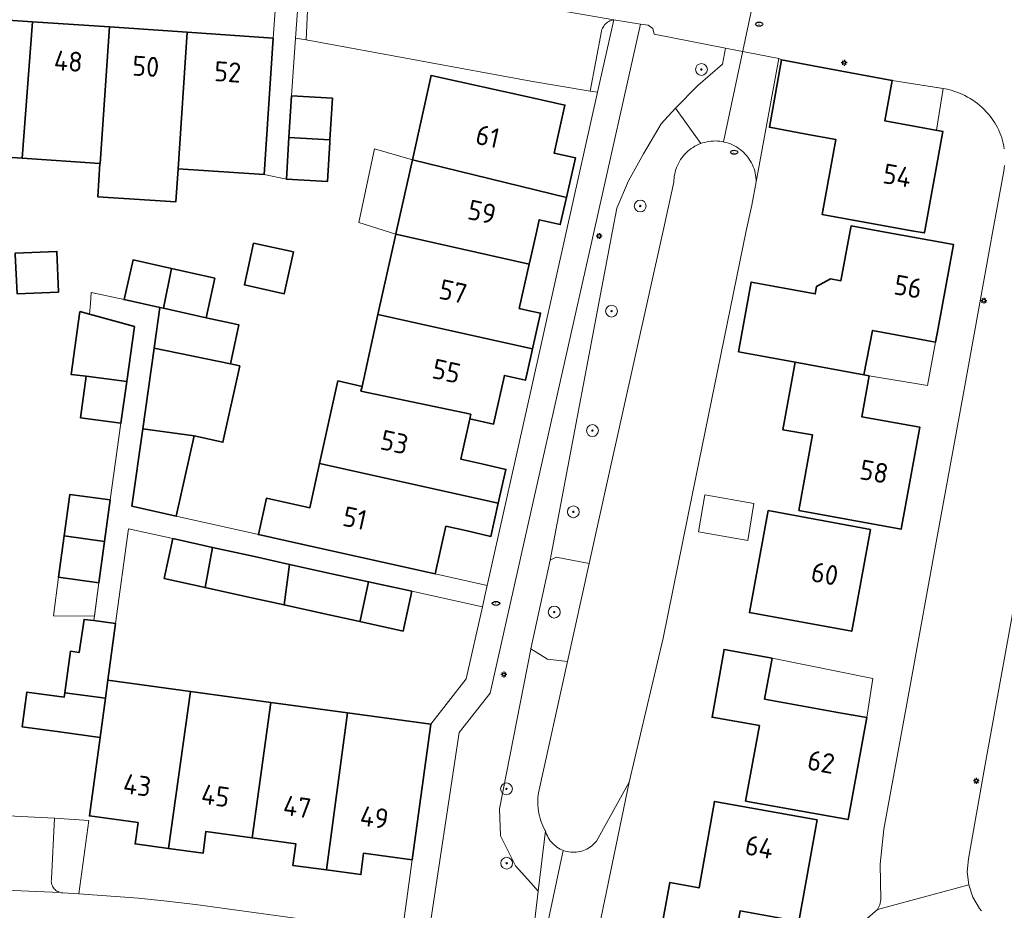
# Model space of a CAD drawing. Header units: metres. Extents: x 152610 to 160096, y 456114 to 462495.
# Tile 522 of 938: x 158465 to 158532, y 459954 to 460014. Entities that reach past the tile are written whole.
import ezdxf
from ezdxf.enums import TextEntityAlignment as Align

# ---------------------------------------------------------------- set-up
doc = ezdxf.new("R2010")
doc.units = ezdxf.units.M
doc.header["$LTSCALE"] = 0.5
doc.layers.get('0').update_dxf_attribs({"linetype": 'CONTINUOUS'})
for name, color, linetype, lineweight in [('B-PV-GK-BESCHOEIING-G', 251, 'GK-BESCHOEIING-SO', 18), ('B-PV-GR-BEPLANTING_CULTUUR_BODEMBEDEKKER-GV', 251, 'CONTINUOUS', 18), ('B-PV-GR-BEPLANTING_CULTUUR_BOSPLANTSOEN-GV', 251, 'CONTINUOUS', 18), ('B-PV-GR-BOOM-S', 251, 'CONTINUOUS', 25), ('B-PV-IE-MEUBILAIR-S', 251, 'CONTINUOUS', 25), ('B-PV-KW-KUNSTWERK_DUIKER-G', 251, 'CONTINUOUS', 18), ('B-PV-OG-BEBOUWING-GV', 6, 'CONTINUOUS', 35), ('B-PV-OG-BEBOUWING-T18', 1, 'CONTINUOUS', 18), ('B-PV-OG-BEBOUWING_OVERBOUWING-GV', 251, 'CONTINUOUS', 18), ('B-PV-OG-BEBOUWING_SCHUUR-GV', 251, 'CONTINUOUS', 18), ('B-PV-OG-TERREIN_BEGROEID-GV', 251, 'CONTINUOUS', 18), ('B-PV-OG-WATER_SLOOT-GV', 251, 'CONTINUOUS', 18), ('B-PV-VH-OPENVERHARDING_BETONSTRAATSTEEN-GV', 251, 'CONTINUOUS', 18), ('B-PV-VH-OPENVERHARDING_TEGEL-GV', 251, 'CONTINUOUS', 18)]:
    doc.layers.add(name, color=color, linetype=linetype, lineweight=lineweight)
doc.styles.add('NLCS-ISO', font='NLCS-ISO.ttf')
doc.styles.add('NLCS-ISO-M750-T18', font='NLCS-ISO.ttf', dxfattribs={"height": 1.35})
doc.linetypes.add('GK-BESCHOEIING-SO', pattern='A,18,-3,[1,NLCS.SHX,S=0.6,R=0,X=0,Y=0],-3', length=24)

# ---------------------------------------------------------------- blocks, each defined once
blk = doc.blocks.new('SIE-MEUBILAIR_PAAL_LICHTMAST-SO')
for points in [[(-0.62, 0), (-1, 0)], [(-0.71, 0.71), (-0.44, 0.44)], [(0, 1), (0, 0.62)], [(0.44, 0.44), (0.71, 0.71)], [(1, 0), (0.62, 0)], [(-0.71, -0.71), (-0.44, -0.44)], [(0, -0.62), (0, -1)], [(0.44, -0.44), (0.71, -0.71)]]:
    blk.add_lwpolyline(points)
blk.add_circle((0, 0), 0.5)
blk = doc.blocks.new('SIE-MEUBILAIR_PUT_RIOOLPUT-SO')
blk.add_ellipse((0, 0), major_axis=(1.25, 0), ratio=0.54)
at = {"style": 'NLCS-ISO'}
blk.add_text('ri', height=0.75, dxfattribs=at).set_placement((-0.04, 0.07), align=Align.MIDDLE_CENTER)
blk = doc.blocks.new('SGR-BOOM_GBKN-SO')
at = {"linetype": 'ByBlock', "lineweight": 18}
h = blk.add_hatch(color=0, dxfattribs=at)
h.dxf.hatch_style = 1
edge = h.paths.add_edge_path()
edge.add_arc((0, 0), 0.25, 0, 360)
at = {"color": 0, "linetype": 'ByBlock', "lineweight": 18}
for radius in [2, 0.25]:
    blk.add_circle((0, 0), radius, dxfattribs=at)
at = {"color": 0, "linetype": 'ByBlock', "lineweight": 18, "style": 'NLCS-ISO'}
blk.add_attdef('SOORT', (2.5, 0), '', height=1.5, dxfattribs=at)

msp = doc.modelspace()

# ---------------------------------------------------------------- linework, layer by layer
at = {"layer": 'B-PV-GK-BESCHOEIING-G', "flags": 128}
msp.add_lwpolyline([(158515.27, 460003.312), (158515.265, 460003.461), (158515.251, 460003.61), (158515.23, 460003.758), (158515.201, 460003.905), (158515.164, 460004.049), (158515.12, 460004.192), (158515.068, 460004.332), (158515.008, 460004.469), (158514.941, 460004.602), (158514.867, 460004.732), (158514.787, 460004.858), (158514.699, 460004.979), (158514.606, 460005.096), (158514.506, 460005.207), (158514.4, 460005.312), (158514.289, 460005.412), (158514.173, 460005.506), (158514.052, 460005.594), (158513.926, 460005.674), (158513.796, 460005.748), (158513.663, 460005.815), (158513.526, 460005.875), (158513.386, 460005.927), (158513.243, 460005.972), (158513.099, 460006.009), (158512.952, 460006.038), (158512.804, 460006.06), (158512.655, 460006.073), (158512.506, 460006.078), (158512.357, 460006.076), (158512.208, 460006.065), (158512.059, 460006.047), (158511.912, 460006.02), (158511.767, 460005.986), (158511.624, 460005.944), (158511.525, 460005.91), (158511.386, 460005.855), (158511.25, 460005.793), (158511.118, 460005.723), (158510.99, 460005.647), (158510.865, 460005.564), (158510.746, 460005.474), (158510.631, 460005.378), (158510.522, 460005.276), (158510.419, 460005.169), (158510.321, 460005.056), (158510.23, 460004.937), (158510.144, 460004.815), (158510.066, 460004.687), (158509.995, 460004.556), (158509.93, 460004.421), (158509.873, 460004.283), (158509.824, 460004.142), (158509.782, 460003.999), (158509.748, 460003.853), (158509.722, 460003.706), (158509.703, 460003.558), (158509.693, 460003.409), (158509.69, 460003.28), (158508.961, 460000), (158505.22, 459983.19), (158503.956, 459977.465), (158502.491, 459970.833), (158500.53, 459961.95), (158500.505, 459961.776), (158500.487, 459961.6), (158500.478, 459961.424), (158500.476, 459961.248), (158500.483, 459961.071), (158500.497, 459960.896), (158500.519, 459960.721), (158500.55, 459960.547), (158500.588, 459960.375), (158500.634, 459960.205), (158500.687, 459960.037), (158500.749, 459959.871), (158500.817, 459959.709), (158500.893, 459959.55), (158500.976, 459959.394), (158500.99, 459959.37), (158501.027, 459959.25), (158501.071, 459959.133), (158501.122, 459959.018), (158501.181, 459958.907), (158501.246, 459958.8), (158501.319, 459958.698), (158501.397, 459958.6), (158501.482, 459958.508), (158501.573, 459958.421), (158501.669, 459958.34), (158501.769, 459958.265), (158501.875, 459958.197), (158501.984, 459958.136), (158502.097, 459958.081), (158502.214, 459958.035), (158502.333, 459957.995), (158502.454, 459957.964), (158502.577, 459957.94), (158502.702, 459957.924), (158502.827, 459957.916), (158502.953, 459957.916), (158503.078, 459957.924), (158503.202, 459957.94), (158503.325, 459957.964), (158503.447, 459957.995), (158503.566, 459958.034), (158503.682, 459958.081), (158503.796, 459958.135), (158503.905, 459958.197), (158504.01, 459958.265), (158504.111, 459958.339), (158504.207, 459958.42), (158504.298, 459958.507), (158504.382, 459958.6), (158504.44, 459958.67), (158506.66, 459962.66), (158508.97, 459972.41), (158510.96, 459982.2), (158514.593, 460000), (158514.98, 460001.74)], close=True, dxfattribs=at)
at = {"layer": 'B-PV-GR-BEPLANTING_CULTUUR_BODEMBEDEKKER-GV', "flags": 128}
msp.add_lwpolyline([(158470.07, 459960.077), (158467.75, 459960.23), (158467.539, 459956.118), (158467.529, 459956.038), (158467.527, 459955.958), (158467.532, 459955.878), (158467.546, 459955.799), (158467.568, 459955.722), (158467.597, 459955.647), (158467.633, 459955.575), (158467.676, 459955.507), (158467.726, 459955.444), (158467.782, 459955.387), (158467.843, 459955.335), (158467.91, 459955.289), (158467.98, 459955.251), (158468.054, 459955.219), (158468.13, 459955.195), (158468.209, 459955.179), (158468.289, 459955.17), (158468.3, 459955.17), (158469.391, 459955.094)], close=True, dxfattribs=at)
at = {"layer": 'B-PV-GR-BEPLANTING_CULTUUR_BOSPLANTSOEN-GV', "flags": 128}
for points in [[(158516.81, 460011.66), (158513.187, 460012.367), (158512.98, 460011.272), (158511.311, 460009.845), (158509.799, 460008.297), (158511.525, 460005.91), (158511.624, 460005.944), (158511.767, 460005.986), (158511.912, 460006.02), (158512.059, 460006.047), (158512.208, 460006.065), (158512.357, 460006.076), (158512.506, 460006.078), (158512.655, 460006.073), (158512.804, 460006.06), (158512.952, 460006.038), (158513.098, 460006.009), (158513.243, 460005.972), (158513.386, 460005.927), (158513.526, 460005.875), (158513.663, 460005.815), (158513.796, 460005.748), (158513.926, 460005.674), (158514.052, 460005.594), (158514.173, 460005.506), (158514.289, 460005.412), (158514.4, 460005.313), (158514.506, 460005.207), (158514.606, 460005.096), (158514.699, 460004.979), (158514.787, 460004.858), (158514.867, 460004.732), (158514.941, 460004.602), (158515.008, 460004.469), (158515.068, 460004.332), (158515.12, 460004.192), (158515.164, 460004.049), (158515.201, 460003.905), (158515.23, 460003.758), (158515.251, 460003.61), (158515.265, 460003.461), (158515.27, 460003.312)], [(158503.956, 459977.465), (158501.729, 459977.898), (158501.314, 459977.683), (158500.006, 459971.69), (158501.13, 459970.982), (158502.491, 459970.833)]]:
    msp.add_lwpolyline(points, close=True, dxfattribs=at)
msp.add_lwpolyline([(158504.12, 459950.35), (158506.66, 459962.66), (158504.44, 459958.67), (158504.382, 459958.6), (158504.298, 459958.507), (158504.207, 459958.42), (158504.111, 459958.339), (158504.01, 459958.265), (158503.905, 459958.197), (158503.795, 459958.135), (158503.682, 459958.081), (158503.566, 459958.034), (158503.447, 459957.995), (158503.325, 459957.964), (158503.202, 459957.94), (158503.078, 459957.924), (158502.953, 459957.916), (158502.827, 459957.916), (158502.702, 459957.924), (158502.578, 459957.94), (158502.454, 459957.964), (158502.333, 459957.995), (158502.214, 459958.035), (158502.097, 459958.082), (158501.984, 459958.136), (158501.875, 459958.197), (158501.769, 459958.265), (158501.669, 459958.34), (158501.573, 459958.421), (158501.482, 459958.508), (158501.398, 459958.6), (158501.319, 459958.698), (158501.247, 459958.8), (158501.181, 459958.907), (158501.122, 459959.018), (158501.071, 459959.133), (158501.027, 459959.25), (158500.99, 459959.37), (158500.505, 459955.291), (158500, 459951.049)], dxfattribs=at)
at = {"layer": 'B-PV-KW-KUNSTWERK_DUIKER-G', "flags": 128}
for points in [[(158660.307, 460000), (158660.168, 460001.264), (158607.831, 460010.456), (158559.804, 460018.891), (158517.369, 460026.344), (158513.049, 460006.019)], [(158502.203, 459958.038), (158500, 459947.741)]]:
    msp.add_lwpolyline(points, dxfattribs=at)
at = {"layer": 'B-PV-OG-BEBOUWING-GV', "flags": 128}
for points in [[(158466.241, 460014.155), (158460.581, 460014.538), (158460.139, 460005.27), (158465.553, 460004.905)], [(158471.46, 460013.802), (158466.241, 460014.155), (158465.553, 460004.905), (158470.816, 460004.55), (158470.83, 460004.549)], [(158476.728, 460013.445), (158471.46, 460013.802), (158470.83, 460004.549), (158470.816, 460004.55), (158470.666, 460002.305), (158475.954, 460001.948), (158476.115, 460004.193), (158476.108, 460004.193)], [(158482.56, 460013.05), (158476.728, 460013.445), (158476.108, 460004.193), (158476.115, 460004.193), (158481.94, 460003.8)], [(158519.49, 460011.11), (158516.991, 460011.565), (158516.161, 460007.005), (158518.66, 460006.55), (158520.66, 460006.19), (158519.74, 460001.09), (158525.817, 460000), (158526.65, 459999.85), (158526.678, 460000), (158527.91, 460006.73), (158523.99, 460007.44), (158524.48, 460010.18)], [(158500, 460009.022), (158493.25, 460010.52), (158491.978, 460004.792), (158502.414, 460002.254), (158503.02, 460004.94), (158501.58, 460005.26), (158502.31, 460008.51)], [(158486.56, 460008.97), (158483.79, 460009.13), (158483.624, 460006.311), (158486.395, 460006.15)], [(158486.395, 460006.15), (158483.624, 460006.311), (158483.458, 460003.49), (158486.23, 460003.33), (158486.385, 460005.969)], [(158502.414, 460002.254), (158491.978, 460004.792), (158490.913, 460000), (158490.862, 459999.772), (158499.896, 459997.744), (158500, 459998.205), (158500.404, 460000), (158500.57, 460000.74), (158502, 460000.42)], [(158517.91, 459991.1), (158522.558, 459990.237), (158523.152, 459993.247), (158527.413, 459992.457), (158527.585, 459993.4), (158528.62, 459999.07), (158523.508, 460000), (158521.69, 460000.33), (158521.629, 460000), (158521.004, 459996.609), (158520.302, 459996.739), (158519.357, 459996.233), (158519.263, 459995.723), (158516.406, 459996.25), (158514.926, 459996.519), (158514.07, 459991.802), (158515.55, 459991.533)], [(158499.896, 459997.744), (158490.862, 459999.772), (158489.65, 459994.322), (158500.116, 459992), (158500.66, 459994.42), (158500, 459994.566), (158499.22, 459994.74)], [(158483.92, 459998.57), (158481.22, 459999.15), (158480.609, 459996.329), (158483.304, 459995.731)], [(158468.02, 459995.84), (158467.9, 459998.6), (158465.075, 459998.48), (158465.068, 459998.383), (158465.217, 459995.721)], [(158475.656, 459997.453), (158473.06, 459998.03), (158472.45, 459995.34), (158474.883, 459994.803), (158475.116, 459994.751)], [(158478.6, 459996.8), (158475.656, 459997.453), (158475.116, 459994.751), (158478.02, 459994.11)], [(158474.883, 459994.803), (158474.495, 459992.06), (158479.654, 459990.981), (158480.236, 459993.621), (158480.033, 459993.666), (158478.02, 459994.11), (158475.116, 459994.751)], [(158469.456, 459994.528), (158468.864, 459990.272), (158469.895, 459990.144), (158472.635, 459989.803), (158473.151, 459993.511), (158470.111, 459994.348)], [(158500.116, 459992), (158489.65, 459994.322), (158488.569, 459989.46), (158488.496, 459989.13), (158495.936, 459987.573), (158495.869, 459987.271), (158497.48, 459986.91), (158498.21, 459990.2), (158499.64, 459989.88), (158500, 459991.483)], [(158480.302, 459990.845), (158479.654, 459990.981), (158474.495, 459992.06), (158473.723, 459986.597), (158477.2, 459986.113), (158479.152, 459985.68)], [(158522.92, 459990.17), (158522.558, 459990.237), (158517.91, 459991.1), (158517.08, 459986.53), (158519.09, 459986.17), (158518.16, 459981.06), (158525.08, 459979.79), (158526.35, 459986.69), (158522.42, 459987.41)], [(158472.635, 459989.803), (158469.895, 459990.144), (158469.51, 459987.34), (158472.24, 459986.96)], [(158488.569, 459989.46), (158486.94, 459989.83), (158485.693, 459984.23), (158497.801, 459981.545), (158498.31, 459983.836), (158496.69, 459984.21), (158495.26, 459984.54), (158495.869, 459987.271), (158495.936, 459987.573), (158488.496, 459989.13)], [(158477.2, 459986.113), (158473.723, 459986.597), (158472.98, 459981.34), (158475.992, 459980.669)], [(158497.801, 459981.545), (158485.693, 459984.23), (158485.025, 459981.23), (158482.097, 459981.882), (158481.552, 459979.432), (158484.48, 459978.78), (158493.53, 459976.76), (158494.25, 459979.99), (158495.68, 459979.67), (158497.304, 459979.306)], [(158471.52, 459981.77), (158468.79, 459982.15), (158468.4, 459979.347), (158471.136, 459978.965)], [(158523, 459979.77), (158516.08, 459981.05), (158514.81, 459974.14), (158521.74, 459972.88)], [(158471.136, 459978.965), (158468.4, 459979.347), (158468.01, 459976.54), (158470.752, 459976.16)], [(158478.454, 459978.559), (158475.76, 459979.15), (158475.17, 459976.45), (158477.94, 459975.842)], [(158481.28, 459977.94), (158478.454, 459978.559), (158477.94, 459975.842), (158480.68, 459975.24), (158483.291, 459974.667), (158483.666, 459977.411)], [(158486.42, 459976.8), (158483.666, 459977.411), (158483.291, 459974.667), (158485.83, 459974.11), (158488.428, 459973.536), (158488.435, 459973.591), (158489.013, 459976.233)], [(158491.95, 459975.59), (158489.013, 459976.233), (158488.435, 459973.591), (158488.428, 459973.536), (158491.35, 459972.89)], [(158471.872, 459973.401), (158470.4, 459973.598), (158469.741, 459973.686), (158469.406, 459971.44), (158468.82, 459971.527), (158468.443, 459968.72), (158471.192, 459968.345), (158471.359, 459969.57)], [(158516.351, 459971.052), (158513.088, 459971.653), (158512.279, 459967.053), (158515.48, 459966.49), (158514.55, 459961.38), (158521.49, 459960.13), (158522.76, 459967.03), (158521.039, 459967.343), (158515.84, 459968.29)], [(158476.961, 459968.807), (158471.359, 459969.57), (158471.192, 459968.345), (158470.83, 459965.69), (158470.11, 459960.38), (158473.4, 459959.93), (158473.2, 459958.48), (158475.473, 459958.169)], [(158471.192, 459968.345), (158468.443, 459968.72), (158468.392, 459968.416), (158465.874, 459968.762), (158465.552, 459966.416), (158468.07, 459966.07), (158470.83, 459965.69)], [(158482.39, 459968.067), (158476.961, 459968.807), (158475.473, 459958.169), (158477.8, 459957.85), (158477.99, 459959.31), (158481.136, 459958.882)], [(158487.593, 459967.358), (158482.39, 459968.067), (158481.136, 459958.882), (158484.09, 459958.48), (158483.89, 459957.02), (158486.155, 459956.715)], [(158493.23, 459966.59), (158487.593, 459967.358), (158486.155, 459956.715), (158488.49, 459956.4), (158488.68, 459957.85), (158491.97, 459957.41)], [(158519.4, 459960.12), (158512.44, 459961.36), (158511.4, 459955.5), (158509.41, 459955.86), (158508.72, 459952.06), (158508.388, 459950.184), (158512.444, 459950.212), (158513.52, 459950.219), (158513.529, 459950.272), (158513.69, 459951.18), (158514.17, 459953.94), (158518.16, 459953.23)]]:
    msp.add_lwpolyline(points, close=True, dxfattribs=at)
at = {"layer": 'B-PV-OG-BEBOUWING_OVERBOUWING-GV', "flags": 128}
for points in [[(158527.919, 460009.627), (158524.48, 460010.18), (158523.99, 460007.44), (158527.483, 460006.807)], [(158491.978, 460004.792), (158489.421, 460005.55), (158488.362, 460000.551), (158490.862, 459999.772), (158490.913, 460000)], [(158527.413, 459992.457), (158523.152, 459993.247), (158522.558, 459990.237), (158522.92, 459990.17), (158526.875, 459989.52)], [(158470.752, 459976.16), (158468.01, 459976.54), (158467.678, 459973.922), (158470.442, 459973.902)], [(158523.157, 459969.679), (158516.351, 459971.052), (158515.84, 459968.29), (158521.039, 459967.343), (158522.76, 459967.03)]]:
    msp.add_lwpolyline(points, close=True, dxfattribs=at)
at = {"layer": 'B-PV-OG-BEBOUWING_SCHUUR-GV', "flags": 128}
msp.add_lwpolyline([(158515.117, 459981.528), (158511.781, 459982.118), (158511.359, 459979.623), (158514.694, 459979.033)], close=True, dxfattribs=at)
at = {"layer": 'B-PV-OG-TERREIN_BEGROEID-GV', "flags": 128}
for points in [[(158484.474, 460017.97), (158484.43, 460017.99), (158484.066, 460013.047), (158484.795, 460012.922), (158484.968, 460016.873), (158484.987, 460016.958), (158484.998, 460017.044), (158485.001, 460017.131), (158484.997, 460017.218), (158484.984, 460017.304), (158484.963, 460017.388), (158484.935, 460017.47), (158484.899, 460017.549), (158484.857, 460017.625), (158484.807, 460017.696), (158484.751, 460017.763), (158484.689, 460017.824), (158484.622, 460017.879), (158484.55, 460017.928)], [(158511.525, 460005.91), (158509.799, 460008.297), (158508.835, 460007.248), (158507.628, 460005.216), (158506.616, 460003.391), (158505.829, 460001.535), (158505.538, 460000), (158501.314, 459977.683), (158501.729, 459977.898), (158503.956, 459977.465), (158505.22, 459983.19), (158508.961, 460000), (158509.69, 460003.28), (158509.693, 460003.409), (158509.703, 460003.558), (158509.722, 460003.706), (158509.748, 460003.854), (158509.782, 460003.999), (158509.824, 460004.142), (158509.873, 460004.283), (158509.93, 460004.421), (158509.995, 460004.556), (158510.066, 460004.687), (158510.144, 460004.815), (158510.229, 460004.938), (158510.321, 460005.056), (158510.419, 460005.169), (158510.522, 460005.276), (158510.631, 460005.378), (158510.746, 460005.474), (158510.865, 460005.564), (158510.99, 460005.647), (158511.118, 460005.723), (158511.25, 460005.793), (158511.386, 460005.855)], [(158501.13, 459970.982), (158500.006, 459971.69), (158500, 459971.66), (158497.871, 459960.861), (158497.94, 459959.031), (158498.96, 459956.991), (158500, 459955.847), (158500.505, 459955.291), (158500.99, 459959.37), (158500.976, 459959.394), (158500.893, 459959.55), (158500.817, 459959.709), (158500.749, 459959.872), (158500.687, 459960.037), (158500.634, 459960.205), (158500.588, 459960.375), (158500.55, 459960.547), (158500.519, 459960.721), (158500.497, 459960.896), (158500.483, 459961.071), (158500.476, 459961.248), (158500.478, 459961.424), (158500.487, 459961.6), (158500.505, 459961.775), (158500.53, 459961.95), (158502.491, 459970.833)]]:
    msp.add_lwpolyline(points, close=True, dxfattribs=at)
msp.add_lwpolyline([(158500, 459951.049), (158500.505, 459955.291), (158500, 459955.847), (158498.96, 459956.991), (158497.94, 459959.031), (158497.871, 459960.861), (158500, 459971.66), (158500.006, 459971.69), (158501.314, 459977.683), (158505.538, 460000), (158505.829, 460001.535), (158506.616, 460003.391), (158507.628, 460005.216), (158508.835, 460007.248), (158509.799, 460008.297), (158511.311, 460009.845), (158512.98, 460011.272), (158513.187, 460012.367), (158508.36, 460013.31), (158508.272, 460013.694), (158507.95, 460013.92), (158507.43, 460014), (158504.283, 460000), (158500, 459980.954), (158497.24, 459968.68), (158495.15, 459966.03), (158493.06, 459952.12)], dxfattribs=at)
at = {"layer": 'B-PV-OG-WATER_SLOOT-GV', "flags": 128}
msp.add_lwpolyline([(158512.655, 460006.073), (158512.506, 460006.078), (158512.357, 460006.076), (158512.208, 460006.065), (158512.059, 460006.047), (158511.912, 460006.02), (158511.767, 460005.986), (158511.624, 460005.944), (158511.525, 460005.91), (158511.386, 460005.855), (158511.25, 460005.793), (158511.118, 460005.723), (158510.99, 460005.647), (158510.865, 460005.564), (158510.746, 460005.474), (158510.631, 460005.378), (158510.522, 460005.276), (158510.419, 460005.169), (158510.321, 460005.056), (158510.229, 460004.938), (158510.144, 460004.815), (158510.066, 460004.687), (158509.995, 460004.556), (158509.93, 460004.421), (158509.873, 460004.283), (158509.824, 460004.142), (158509.782, 460003.999), (158509.748, 460003.854), (158509.722, 460003.706), (158509.703, 460003.558), (158509.693, 460003.409), (158509.69, 460003.28), (158508.961, 460000), (158505.22, 459983.19), (158503.956, 459977.465), (158502.491, 459970.833), (158500.53, 459961.95), (158500.505, 459961.775), (158500.487, 459961.6), (158500.478, 459961.424), (158500.476, 459961.248), (158500.483, 459961.071), (158500.497, 459960.896), (158500.519, 459960.721), (158500.55, 459960.547), (158500.588, 459960.375), (158500.634, 459960.205), (158500.687, 459960.037), (158500.749, 459959.872), (158500.817, 459959.709), (158500.893, 459959.55), (158500.976, 459959.394), (158500.99, 459959.37), (158501.027, 459959.25), (158501.071, 459959.133), (158501.122, 459959.018), (158501.181, 459958.907), (158501.247, 459958.8), (158501.319, 459958.698), (158501.398, 459958.6), (158501.482, 459958.508), (158501.573, 459958.421), (158501.669, 459958.34), (158501.769, 459958.265), (158501.875, 459958.197), (158501.984, 459958.136), (158502.097, 459958.082), (158502.214, 459958.035), (158502.333, 459957.995), (158502.454, 459957.964), (158502.578, 459957.94), (158502.702, 459957.924), (158502.827, 459957.916), (158502.953, 459957.916), (158503.078, 459957.924), (158503.202, 459957.94), (158503.325, 459957.964), (158503.447, 459957.995), (158503.566, 459958.034), (158503.682, 459958.081), (158503.795, 459958.135), (158503.905, 459958.197), (158504.01, 459958.265), (158504.111, 459958.339), (158504.207, 459958.42), (158504.298, 459958.507), (158504.382, 459958.6), (158504.44, 459958.67), (158506.66, 459962.66), (158508.97, 459972.41), (158510.96, 459982.2), (158514.593, 460000), (158514.98, 460001.74), (158515.27, 460003.312), (158515.265, 460003.461), (158515.251, 460003.61), (158515.23, 460003.758), (158515.201, 460003.905), (158515.164, 460004.049), (158515.12, 460004.192), (158515.068, 460004.332), (158515.008, 460004.469), (158514.941, 460004.602), (158514.867, 460004.732), (158514.787, 460004.858), (158514.699, 460004.979), (158514.606, 460005.096), (158514.506, 460005.207), (158514.4, 460005.313), (158514.289, 460005.412), (158514.173, 460005.506), (158514.052, 460005.594), (158513.926, 460005.674), (158513.796, 460005.748), (158513.663, 460005.815), (158513.526, 460005.875), (158513.386, 460005.927), (158513.243, 460005.972), (158513.098, 460006.009), (158512.952, 460006.038), (158512.804, 460006.06)], close=True, dxfattribs=at)
at = {"layer": 'B-PV-VH-OPENVERHARDING_BETONSTRAATSTEEN-GV', "flags": 128}
for points in [[(158484.968, 460016.873), (158484.795, 460012.922), (158500, 460010.132), (158504.018, 460009.462), (158504.78, 460013.51), (158504.788, 460013.539), (158504.815, 460013.625), (158504.851, 460013.709), (158504.894, 460013.788), (158504.943, 460013.864), (158504.999, 460013.935), (158505.061, 460014.001), (158505.129, 460014.062), (158505.202, 460014.116), (158505.279, 460014.163), (158505.36, 460014.204), (158505.444, 460014.237), (158505.531, 460014.262), (158505.62, 460014.28), (158500, 460015.264)], [(158500, 460015.264), (158505.62, 460014.28), (158507.43, 460014), (158507.95, 460013.92), (158508.272, 460013.694), (158508.36, 460013.31), (158513.187, 460012.367), (158516.81, 460011.66), (158516.991, 460011.565), (158519.49, 460011.11), (158524.48, 460010.18), (158528.21, 460009.58), (158528.27, 460009.566), (158528.466, 460009.516), (158528.659, 460009.458), (158528.85, 460009.392), (158529.038, 460009.319), (158529.223, 460009.238), (158529.405, 460009.15), (158529.584, 460009.056), (158529.758, 460008.953), (158529.928, 460008.845), (158530.094, 460008.729), (158530.255, 460008.607), (158530.411, 460008.479), (158530.562, 460008.345), (158530.707, 460008.205), (158530.847, 460008.059), (158530.981, 460007.908), (158531.109, 460007.751), (158531.23, 460007.59), (158531.316, 460007.47), (158531.42, 460007.313), (158531.518, 460007.15), (158531.609, 460006.984), (158531.693, 460006.814), (158531.77, 460006.641), (158531.839, 460006.465), (158531.901, 460006.286), (158531.955, 460006.104), (158532.001, 460005.92), (158532.04, 460005.735), (158532.071, 460005.548)], [(158532.088, 460004.414), (158532.063, 460004.227), (158532.03, 460004.04), (158531.296, 460000), (158531.09, 459998.87), (158529.3, 459989), (158527.5, 459979.16), (158525.71, 459969.33), (158523.92, 459959.49), (158523.672, 459957.106), (158523.7, 459954.71), (158523.649, 459954.351), (158523.48, 459954.03), (158527.161, 459955.03), (158529.659, 459955.708), (158529.561, 459956.589), (158529.65, 459957.47), (158530.77, 459963.86), (158533.22, 459977.29)], [(158446.372, 459956.122), (158468.13, 459955.195), (158468.054, 459955.219), (158467.98, 459955.251), (158467.91, 459955.289), (158467.843, 459955.335), (158467.782, 459955.387), (158467.726, 459955.444), (158467.676, 459955.507), (158467.633, 459955.575), (158467.597, 459955.647), (158467.568, 459955.722), (158467.546, 459955.799), (158467.532, 459955.878), (158467.527, 459955.958), (158467.529, 459956.038), (158467.539, 459956.118), (158467.75, 459960.23), (158447.51, 459961.23)], [(158491.28, 459952.45), (158477.282, 459954.384), (158475.353, 459954.613), (158473.42, 459954.81), (158469.391, 459955.094), (158468.3, 459955.17), (158468.289, 459955.17), (158468.209, 459955.179), (158468.13, 459955.195), (158446.372, 459956.122), (158445.27, 459956.17), (158444.42, 459956.156), (158443.57, 459956.136), (158442.875, 459956.116), (158442.181, 459956.092), (158436.749, 459955.97), (158431.318, 459955.807), (158425.889, 459955.602), (158420.461, 459955.356), (158420.151, 459955.319), (158403.891, 459953.405)], [(158530.519, 459953.938), (158530.394, 459954.098), (158529.941, 459954.864), (158529.659, 459955.708), (158527.161, 459955.03), (158523.48, 459954.03), (158522.814, 459953.454)]]:
    msp.add_lwpolyline(points, dxfattribs=at)
at = {"layer": 'B-PV-VH-OPENVERHARDING_TEGEL-GV', "flags": 128}
for points in [[(158484.43, 460017.99), (158482.92, 460018.05), (158482.56, 460013.05), (158481.94, 460003.8), (158483.458, 460003.49), (158483.624, 460006.311), (158483.79, 460009.13), (158484.066, 460013.047)], [(158507.43, 460014), (158505.62, 460014.28), (158504.522, 460009.379), (158502.424, 460000), (158500, 459989.171), (158497.046, 459975.973), (158496.891, 459975.285), (158496.721, 459974.523), (158495.63, 459969.65), (158493.23, 459966.59), (158491.97, 459957.41), (158491.28, 459952.45), (158493.06, 459952.12), (158495.15, 459966.03), (158497.24, 459968.68), (158500, 459980.954), (158504.283, 460000)], [(158504.522, 460009.379), (158505.62, 460014.28), (158505.531, 460014.262), (158505.444, 460014.237), (158505.36, 460014.204), (158505.279, 460014.163), (158505.202, 460014.116), (158505.129, 460014.062), (158505.061, 460014.001), (158504.999, 460013.935), (158504.943, 460013.864), (158504.894, 460013.788), (158504.851, 460013.709), (158504.815, 460013.625), (158504.788, 460013.539), (158504.78, 460013.51), (158504.018, 460009.462)], [(158472.45, 459995.34), (158470.235, 459995.812), (158470.173, 459995.075), (158470.111, 459994.348), (158473.151, 459993.511), (158472.635, 459989.803), (158472.24, 459986.96), (158471.52, 459981.77), (158471.136, 459978.965), (158470.752, 459976.16), (158470.4, 459973.598), (158471.872, 459973.401), (158472.754, 459979.807), (158475.76, 459979.15), (158478.454, 459978.559), (158481.28, 459977.94), (158483.666, 459977.411), (158486.42, 459976.8), (158489.013, 459976.233), (158491.95, 459975.59), (158496.721, 459974.523), (158496.891, 459975.285), (158497.046, 459975.973), (158493.53, 459976.76), (158484.48, 459978.78), (158481.552, 459979.432), (158475.992, 459980.669), (158472.98, 459981.34), (158473.723, 459986.597), (158474.495, 459992.06), (158474.883, 459994.803)]]:
    msp.add_lwpolyline(points, close=True, dxfattribs=at)

# ---------------------------------------------------------------- block references
at = {"layer": 'B-PV-GR-BOOM-S', "xscale": 0.2, "yscale": 0.2, "zscale": 0.2}
for p in [(158511.56, 460010.92), (158507.411, 460001.674), (158505.47, 459994.557), (158504.176, 459986.47), (158502.882, 459980.97), (158501.588, 459974.177), (158498.353, 459962.207), (158498.367, 459957.173)]:
    msp.add_blockref('SGR-BOOM_GBKN-SO', p, dxfattribs=at)
at = {"layer": 'B-PV-IE-MEUBILAIR-S', "xscale": 0.2, "yscale": 0.2, "zscale": 0.2}
for name, p in [('SIE-MEUBILAIR_PUT_RIOOLPUT-SO', (158515.463, 460013.989)), ('SIE-MEUBILAIR_PAAL_LICHTMAST-SO', (158521.222, 460011.369)), ('SIE-MEUBILAIR_PUT_RIOOLPUT-SO', (158513.769, 460005.319)), ('SIE-MEUBILAIR_PAAL_LICHTMAST-SO', (158504.627, 459999.642)), ('SIE-MEUBILAIR_PAAL_LICHTMAST-SO', (158530.68, 459995.264)), ('SIE-MEUBILAIR_PUT_RIOOLPUT-SO', (158497.645, 459974.765)), ('SIE-MEUBILAIR_PAAL_LICHTMAST-SO', (158498.177, 459969.953)), ('SIE-MEUBILAIR_PAAL_LICHTMAST-SO', (158530.174, 459962.756))]:
    msp.add_blockref(name, p, dxfattribs=at)

# ---------------------------------------------------------------- texts
at = {"layer": 'B-PV-OG-BEBOUWING-T18', "style": 'NLCS-ISO-M750-T18'}
for s, rotation, p in [('48', 356.1, (158468.682, 460011.484)), ('50', 356.1, (158473.925, 460011.129)), ('52', 356.1, (158479.475, 460010.753)), ('61', 347.5, (158497.083, 460006.387)), ('54', 349.6, (158524.821, 460003.74)), ('59', 347.3, (158496.693, 460001.268)), ('57', 347.5, (158494.738, 459995.886)), ('56', 349.6, (158525.557, 459996.212)), ('55', 347.4, (158494.289, 459990.497)), ('53', 347.5, (158490.767, 459985.688)), ('58', 349.6, (158523.256, 459983.693)), ('51', 347.5, (158488.085, 459980.536)), ('60', 349.6, (158519.911, 459976.775)), ('62', 349.6, (158519.666, 459964.033)), ('43', 352.2, (158473.344, 459962.461)), ('45', 352.2, (158478.642, 459961.746)), ('47', 352.3, (158484.179, 459960.993)), ('49', 352.3, (158489.408, 459960.277)), ('64', 349.9, (158515.482, 459958.279))]:
    msp.add_text(s, height=1.35, rotation=rotation, dxfattribs=at).set_placement(p, align=Align.MIDDLE)

doc.saveas('drawing.dxf')
